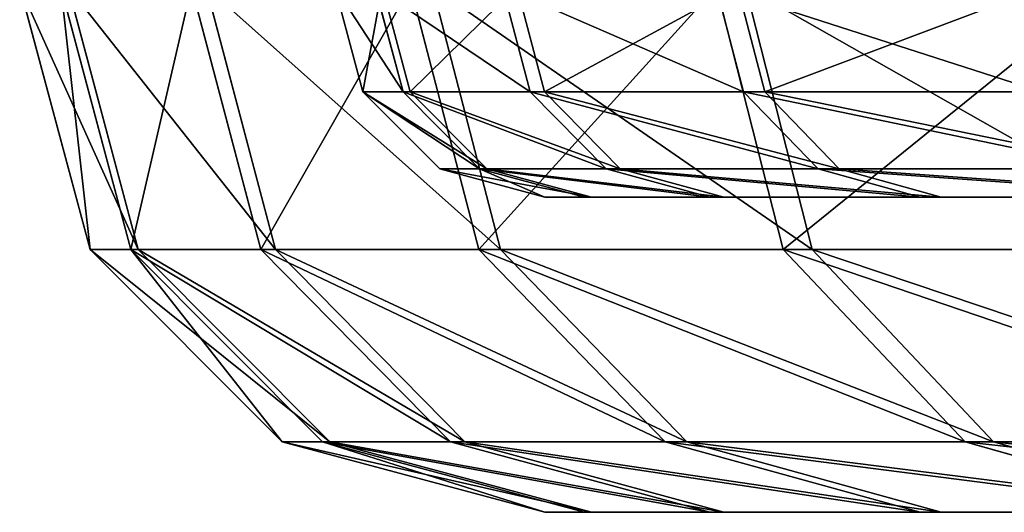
# Model space of a CAD drawing. Extents: x 0 to 230, y 0 to 588.
# Tile 302 of 383: x 78.49 to 82.24, y 557.88 to 559.76. Entities that reach past the tile are written whole.
import ezdxf

# ---------------------------------------------------------------- set-up
doc = ezdxf.new("R2010")
doc.units = 0
doc.header["$LTSCALE"] = 25.4
doc.layers.get('0').update_dxf_attribs({"color": 13, "linetype": 'CONTINUOUS'})

# ---------------------------------------------------------------- blocks, each defined once
blk = doc.blocks.new('VIPER-I-6512-6513_STL_3')
at = {"color": 7}
for p, q in [((-48.9135, 567.6772, 244.6763), (-49.1815, 568.6772, 244.6753)), ((-48.9135, 567.6772, 244.6763), (-49.1815, 568.6772, 244.6753)), ((-48.7576, 567.6772, 248.7836), (-49.0247, 568.6772, 248.8049)), ((-48.7576, 567.6772, 248.7836), (-49.0247, 568.6772, 248.8049)), ((-48.7297, 567.6772, 240.57), (-48.9967, 568.6772, 240.547)), ((-48.7297, 567.6772, 240.57), (-48.9967, 568.6772, 240.547)), ((-48.2631, 567.6772, 252.8641), (-48.5275, 568.6772, 252.9073)), ((-48.2631, 567.6772, 252.8641), (-48.5275, 568.6772, 252.9073)), ((-48.2074, 567.6772, 236.493), (-48.4716, 568.6772, 236.448)), ((-48.2074, 567.6772, 236.493), (-48.4716, 568.6772, 236.448)), ((-47.9815, 568.6772, 244.6794), (-47.8743, 568.2772, 244.6798)), ((-47.9815, 568.6772, 244.6794), (-47.8743, 568.2772, 244.6798)), ((-47.8285, 568.6772, 248.7098), (-47.7217, 568.2772, 248.7013)), ((-47.8285, 568.6772, 248.7098), (-47.7217, 568.2772, 248.7013)), ((-47.8011, 568.6772, 240.6501), (-47.6943, 568.2772, 240.6593)), ((-47.8011, 568.6772, 240.6501), (-47.6943, 568.2772, 240.6593)), ((-47.4332, 567.6772, 256.8898), (-47.6932, 568.6772, 256.9547)), ((-47.4332, 567.6772, 256.8898), (-47.6932, 568.6772, 256.9547)), ((-47.3503, 567.6772, 232.473), (-47.6098, 568.6772, 232.4063)), ((-47.3503, 567.6772, 232.473), (-47.6098, 568.6772, 232.4063)), ((-47.3432, 568.6772, 252.7139), (-47.2374, 568.2772, 252.6966)), ((-47.3432, 568.6772, 252.7139), (-47.2374, 568.2772, 252.6966)), ((-47.2886, 568.6772, 236.6495), (-47.183, 568.2772, 236.6675)), ((-47.2886, 568.6772, 236.6495), (-47.183, 568.2772, 236.6675)), ((-46.5289, 568.6772, 256.6641), (-46.4249, 568.2772, 256.6382)), ((-46.5289, 568.6772, 256.6641), (-46.4249, 568.2772, 256.6382)), ((-46.2738, 567.6772, 260.8333), (-46.5275, 568.6772, 260.9194)), ((-46.2738, 567.6772, 260.8333), (-46.5275, 568.6772, 260.9194)), ((-46.4475, 568.6772, 232.7049), (-46.3437, 568.2772, 232.7315)), ((-46.4475, 568.6772, 232.7049), (-46.3437, 568.2772, 232.7315)), ((-46.1641, 567.6772, 228.5375), (-46.4172, 568.6772, 228.4497)), ((-46.1641, 567.6772, 228.5375), (-46.4172, 568.6772, 228.4497)), ((-47.8743, 568.2772, 244.6798), (-47.6943, 568.2772, 240.6593)), ((-47.7217, 568.2772, 248.7013), (-47.8743, 568.2772, 244.6798)), ((-47.8743, 568.2772, 244.6798), (-47.6943, 568.2772, 240.6593)), ((-47.8743, 568.2772, 244.6798), (-47.5815, 567.9844, 244.6808)), ((-47.8743, 568.2772, 244.6798), (-47.5815, 567.9844, 244.6808)), ((-47.7217, 568.2772, 248.7013), (-47.8743, 568.2772, 244.6798)), ((-47.2374, 568.2772, 252.6966), (-47.7217, 568.2772, 248.7013)), ((-47.7217, 568.2772, 248.7013), (-47.4298, 567.9844, 248.6781)), ((-47.7217, 568.2772, 248.7013), (-47.4298, 567.9844, 248.6781)), ((-47.2374, 568.2772, 252.6966), (-47.7217, 568.2772, 248.7013)), ((-47.6943, 568.2772, 240.6593), (-47.183, 568.2772, 236.6675)), ((-47.6943, 568.2772, 240.6593), (-47.183, 568.2772, 236.6675)), ((-47.6943, 568.2772, 240.6593), (-47.4026, 567.9844, 240.6845)), ((-47.6943, 568.2772, 240.6593), (-47.4026, 567.9844, 240.6845)), ((-46.4249, 568.2772, 256.6382), (-47.2374, 568.2772, 252.6966)), ((-47.2374, 568.2772, 252.6966), (-46.9484, 567.9844, 252.6494)), ((-47.2374, 568.2772, 252.6966), (-46.9484, 567.9844, 252.6494)), ((-46.4249, 568.2772, 256.6382), (-47.2374, 568.2772, 252.6966)), ((-47.183, 568.2772, 236.6675), (-46.3437, 568.2772, 232.7315)), ((-47.183, 568.2772, 236.6675), (-46.3437, 568.2772, 232.7315)), ((-47.183, 568.2772, 236.6675), (-46.8943, 567.9844, 236.7167)), ((-47.183, 568.2772, 236.6675), (-46.8943, 567.9844, 236.7167)), ((-45.2897, 568.2772, 260.4992), (-46.4249, 568.2772, 256.6382)), ((-46.4249, 568.2772, 256.6382), (-46.1408, 567.9844, 256.5672)), ((-46.4249, 568.2772, 256.6382), (-46.1408, 567.9844, 256.5672)), ((-45.2897, 568.2772, 260.4992), (-46.4249, 568.2772, 256.6382)), ((-46.3437, 568.2772, 232.7315), (-45.1823, 568.2772, 228.8783)), ((-46.3437, 568.2772, 232.7315), (-45.1823, 568.2772, 228.8783)), ((-46.3437, 568.2772, 232.7315), (-46.0601, 567.9844, 232.8044)), ((-46.3437, 568.2772, 232.7315), (-46.0601, 567.9844, 232.8044)), ((-47.5815, 567.9844, 244.6808), (-47.4026, 567.9844, 240.6845)), ((-47.4298, 567.9844, 248.6781), (-47.5815, 567.9844, 244.6808)), ((-47.5815, 567.9844, 244.6808), (-47.4026, 567.9844, 240.6845)), ((-47.5815, 567.9844, 244.6808), (-47.1815, 567.8773, 244.6821)), ((-47.5815, 567.9844, 244.6808), (-47.1815, 567.8773, 244.6821)), ((-47.4298, 567.9844, 248.6781), (-47.5815, 567.9844, 244.6808)), ((-46.9484, 567.9844, 252.6494), (-47.4298, 567.9844, 248.6781)), ((-47.4298, 567.9844, 248.6781), (-47.031, 567.8773, 248.6465)), ((-47.4298, 567.9844, 248.6781), (-47.031, 567.8773, 248.6465)), ((-46.9484, 567.9844, 252.6494), (-47.4298, 567.9844, 248.6781)), ((-47.4026, 567.9844, 240.6845), (-46.8943, 567.9844, 236.7167)), ((-47.4026, 567.9844, 240.6845), (-46.8943, 567.9844, 236.7167)), ((-47.4026, 567.9844, 240.6845), (-47.0041, 567.8773, 240.7189)), ((-47.4026, 567.9844, 240.6845), (-47.0041, 567.8773, 240.7189)), ((-46.1408, 567.9844, 256.5672), (-46.9484, 567.9844, 252.6494)), ((-46.9484, 567.9844, 252.6494), (-46.5537, 567.8773, 252.5849)), ((-46.9484, 567.9844, 252.6494), (-46.5537, 567.8773, 252.5849)), ((-46.1408, 567.9844, 256.5672), (-46.9484, 567.9844, 252.6494)), ((-46.8943, 567.9844, 236.7167), (-46.0601, 567.9844, 232.8044)), ((-46.8943, 567.9844, 236.7167), (-46.0601, 567.9844, 232.8044)), ((-46.8943, 567.9844, 236.7167), (-46.5, 567.8773, 236.7839)), ((-46.8943, 567.9844, 236.7167), (-46.5, 567.8773, 236.7839)), ((-45.0125, 567.9844, 260.4051), (-46.1408, 567.9844, 256.5672)), ((-46.1408, 567.9844, 256.5672), (-45.7528, 567.8773, 256.4704)), ((-46.1408, 567.9844, 256.5672), (-45.7528, 567.8773, 256.4704)), ((-45.0125, 567.9844, 260.4051), (-46.1408, 567.9844, 256.5672)), ((-46.0601, 567.9844, 232.8044), (-44.9057, 567.9844, 228.9743)), ((-46.0601, 567.9844, 232.8044), (-44.9057, 567.9844, 228.9743)), ((-46.0601, 567.9844, 232.8044), (-45.6727, 567.8773, 232.9039)), ((-46.0601, 567.9844, 232.8044), (-45.6727, 567.8773, 232.9039)), ((-47.0041, 567.8773, 240.7189), (-47.1815, 567.8773, 244.6821)), ((-47.1815, 567.8773, 244.6821), (-47.031, 567.8773, 248.6465)), ((-47.0041, 567.8773, 240.7189), (-47.1815, 567.8773, 244.6821)), ((-47.1815, 567.8773, 244.6821), (-47.031, 567.8773, 248.6465)), ((-47.031, 567.8773, 248.6465), (-46.5537, 567.8773, 252.5849)), ((-47.031, 567.8773, 248.6465), (-46.5537, 567.8773, 252.5849)), ((-46.5, 567.8773, 236.7839), (-47.0041, 567.8773, 240.7189)), ((-46.5, 567.8773, 236.7839), (-47.0041, 567.8773, 240.7189)), ((-46.5537, 567.8773, 252.5849), (-45.7528, 567.8773, 256.4704)), ((-46.5537, 567.8773, 252.5849), (-45.7528, 567.8773, 256.4704)), ((-45.6727, 567.8773, 232.9039), (-46.5, 567.8773, 236.7839)), ((-45.6727, 567.8773, 232.9039), (-46.5, 567.8773, 236.7839)), ((-45.7528, 567.8773, 256.4704), (-44.6337, 567.8773, 260.2765)), ((-45.7528, 567.8773, 256.4704), (-44.6337, 567.8773, 260.2765)), ((-44.5278, 567.8773, 229.1055), (-45.6727, 567.8773, 232.9039)), ((-44.5278, 567.8773, 229.1055), (-45.6727, 567.8773, 232.9039)), ((-48.7297, 567.6772, 240.57), (-48.9135, 567.6772, 244.6763)), ((-48.9135, 567.6772, 244.6763), (-48.7576, 567.6772, 248.7836)), ((-48.1815, 566.9452, 244.6787), (-48.9135, 567.6772, 244.6763)), ((-48.7297, 567.6772, 240.57), (-48.9135, 567.6772, 244.6763)), ((-48.9135, 567.6772, 244.6763), (-48.7576, 567.6772, 248.7836)), ((-48.1815, 566.9452, 244.6787), (-48.9135, 567.6772, 244.6763)), ((-48.7576, 567.6772, 248.7836), (-48.2631, 567.6772, 252.8641)), ((-48.0279, 566.9452, 248.7257), (-48.7576, 567.6772, 248.7836)), ((-48.7576, 567.6772, 248.7836), (-48.2631, 567.6772, 252.8641)), ((-48.0279, 566.9452, 248.7257), (-48.7576, 567.6772, 248.7836)), ((-48.2074, 567.6772, 236.493), (-48.7297, 567.6772, 240.57)), ((-48.0004, 566.9452, 240.6329), (-48.7297, 567.6772, 240.57)), ((-48.2074, 567.6772, 236.493), (-48.7297, 567.6772, 240.57)), ((-48.0004, 566.9452, 240.6329), (-48.7297, 567.6772, 240.57)), ((-48.2631, 567.6772, 252.8641), (-47.4332, 567.6772, 256.8898)), ((-47.5406, 566.9452, 252.7461), (-48.2631, 567.6772, 252.8641)), ((-48.2631, 567.6772, 252.8641), (-47.4332, 567.6772, 256.8898)), ((-47.5406, 566.9452, 252.7461), (-48.2631, 567.6772, 252.8641)), ((-47.3503, 567.6772, 232.473), (-48.2074, 567.6772, 236.493)), ((-47.4858, 566.9452, 236.6159), (-48.2074, 567.6772, 236.493)), ((-47.3503, 567.6772, 232.473), (-48.2074, 567.6772, 236.493)), ((-47.4858, 566.9452, 236.6159), (-48.2074, 567.6772, 236.493)), ((-47.4332, 567.6772, 256.8898), (-46.2738, 567.6772, 260.8333)), ((-46.723, 566.9452, 256.7126), (-47.4332, 567.6772, 256.8898)), ((-47.4332, 567.6772, 256.8898), (-46.2738, 567.6772, 260.8333)), ((-46.723, 566.9452, 256.7126), (-47.4332, 567.6772, 256.8898)), ((-46.1641, 567.6772, 228.5375), (-47.3503, 567.6772, 232.473)), ((-46.6412, 566.9452, 232.6551), (-47.3503, 567.6772, 232.473)), ((-46.1641, 567.6772, 228.5375), (-47.3503, 567.6772, 232.473)), ((-46.6412, 566.9452, 232.6551), (-47.3503, 567.6772, 232.473)), ((-46.2738, 567.6772, 260.8333), (-44.7927, 567.6772, 264.6675)), ((-45.5806, 566.9452, 260.5979), (-46.2738, 567.6772, 260.8333)), ((-46.2738, 567.6772, 260.8333), (-44.7927, 567.6772, 264.6675)), ((-45.5806, 566.9452, 260.5979), (-46.2738, 567.6772, 260.8333)), ((-44.6569, 567.6772, 224.7135), (-46.1641, 567.6772, 228.5375)), ((-45.4725, 566.9452, 228.7776), (-46.1641, 567.6772, 228.5375)), ((-44.6569, 567.6772, 224.7135), (-46.1641, 567.6772, 228.5375)), ((-45.4725, 566.9452, 228.7776), (-46.1641, 567.6772, 228.5375)), ((-48.0004, 566.9452, 240.6329), (-48.1815, 566.9452, 244.6787)), ((-48.1815, 566.9452, 244.6787), (-48.0279, 566.9452, 248.7257)), ((-47.1815, 566.6772, 244.6821), (-48.1815, 566.9452, 244.6787)), ((-48.0004, 566.9452, 240.6329), (-48.1815, 566.9452, 244.6787)), ((-48.1815, 566.9452, 244.6787), (-48.0279, 566.9452, 248.7257)), ((-47.1815, 566.6772, 244.6821), (-48.1815, 566.9452, 244.6787)), ((-48.0279, 566.9452, 248.7257), (-47.5406, 566.9452, 252.7461)), ((-47.031, 566.6772, 248.6465), (-48.0279, 566.9452, 248.7257)), ((-48.0279, 566.9452, 248.7257), (-47.5406, 566.9452, 252.7461)), ((-47.031, 566.6772, 248.6465), (-48.0279, 566.9452, 248.7257)), ((-47.4858, 566.9452, 236.6159), (-48.0004, 566.9452, 240.6329)), ((-47.0041, 566.6772, 240.7189), (-48.0004, 566.9452, 240.6329)), ((-47.4858, 566.9452, 236.6159), (-48.0004, 566.9452, 240.6329)), ((-47.0041, 566.6772, 240.7189), (-48.0004, 566.9452, 240.6329)), ((-47.5406, 566.9452, 252.7461), (-46.723, 566.9452, 256.7126)), ((-46.5537, 566.6772, 252.5849), (-47.5406, 566.9452, 252.7461)), ((-47.5406, 566.9452, 252.7461), (-46.723, 566.9452, 256.7126)), ((-46.5537, 566.6772, 252.5849), (-47.5406, 566.9452, 252.7461)), ((-46.6412, 566.9452, 232.6551), (-47.4858, 566.9452, 236.6159)), ((-46.5, 566.6772, 236.7839), (-47.4858, 566.9452, 236.6159)), ((-46.6412, 566.9452, 232.6551), (-47.4858, 566.9452, 236.6159)), ((-46.5, 566.6772, 236.7839), (-47.4858, 566.9452, 236.6159)), ((-46.723, 566.9452, 256.7126), (-45.5806, 566.9452, 260.5979)), ((-45.7528, 566.6772, 256.4704), (-46.723, 566.9452, 256.7126)), ((-46.723, 566.9452, 256.7126), (-45.5806, 566.9452, 260.5979)), ((-45.7528, 566.6772, 256.4704), (-46.723, 566.9452, 256.7126)), ((-45.4725, 566.9452, 228.7776), (-46.6412, 566.9452, 232.6551)), ((-45.6727, 566.6772, 232.9039), (-46.6412, 566.9452, 232.6551)), ((-45.4725, 566.9452, 228.7776), (-46.6412, 566.9452, 232.6551)), ((-45.6727, 566.6772, 232.9039), (-46.6412, 566.9452, 232.6551)), ((-45.5806, 566.9452, 260.5979), (-44.1213, 566.9452, 264.3757)), ((-44.6337, 566.6772, 260.2765), (-45.5806, 566.9452, 260.5979)), ((-45.5806, 566.9452, 260.5979), (-44.1213, 566.9452, 264.3757)), ((-44.6337, 566.6772, 260.2765), (-45.5806, 566.9452, 260.5979)), ((-43.9875, 566.9452, 225.0098), (-45.4725, 566.9452, 228.7776)), ((-44.5278, 566.6772, 229.1055), (-45.4725, 566.9452, 228.7776)), ((-43.9875, 566.9452, 225.0098), (-45.4725, 566.9452, 228.7776)), ((-44.5278, 566.6772, 229.1055), (-45.4725, 566.9452, 228.7776)), ((-47.031, 566.6772, 248.6465), (-47.1815, 566.6772, 244.6821)), ((-47.1815, 566.6772, 244.6821), (-47.0041, 566.6772, 240.7189)), ((-47.1815, 566.6772, 244.6821), (-47.0041, 566.6772, 240.7189)), ((-47.031, 566.6772, 248.6465), (-47.1815, 566.6772, 244.6821)), ((-46.5537, 566.6772, 252.5849), (-47.031, 566.6772, 248.6465)), ((-46.5537, 566.6772, 252.5849), (-47.031, 566.6772, 248.6465)), ((-47.0041, 566.6772, 240.7189), (-46.5, 566.6772, 236.7839)), ((-47.0041, 566.6772, 240.7189), (-46.5, 566.6772, 236.7839)), ((-45.7528, 566.6772, 256.4704), (-46.5537, 566.6772, 252.5849)), ((-45.7528, 566.6772, 256.4704), (-46.5537, 566.6772, 252.5849)), ((-46.5, 566.6772, 236.7839), (-45.6727, 566.6772, 232.9039)), ((-46.5, 566.6772, 236.7839), (-45.6727, 566.6772, 232.9039)), ((-44.6337, 566.6772, 260.2765), (-45.7528, 566.6772, 256.4704)), ((-44.6337, 566.6772, 260.2765), (-45.7528, 566.6772, 256.4704)), ((-45.6727, 566.6772, 232.9039), (-44.5278, 566.6772, 229.1055)), ((-45.6727, 566.6772, 232.9039), (-44.5278, 566.6772, 229.1055))]:
    blk.add_line(p, q, dxfattribs=at)
mesh = blk.add_polyface(dxfattribs=at)
corners = [(-49.1815, 568.6772, 244.6753), (-48.7297, 567.6772, 240.57), (-48.9135, 567.6772, 244.6763), (-48.9967, 568.6772, 240.547)]
mesh.append_faces([[corners[k] for k in face] for face in [(0, 1, 2), (1, 0, 3)]], dxfattribs={"vtx0": -1, "color": 7})
mesh = blk.add_polyface(dxfattribs=at)
corners = [(-49.0247, 568.6772, 248.8049), (-48.9135, 567.6772, 244.6763), (-48.7576, 567.6772, 248.7836), (-49.1815, 568.6772, 244.6753)]
mesh.append_faces([[corners[k] for k in face] for face in [(0, 1, 2), (1, 0, 3)]], dxfattribs={"vtx0": -1, "color": 7})
mesh = blk.add_polyface(dxfattribs=at)
corners = [(-48.5275, 568.6772, 252.9073), (-48.7576, 567.6772, 248.7836), (-48.2631, 567.6772, 252.8641), (-49.0247, 568.6772, 248.8049)]
mesh.append_faces([[corners[k] for k in face] for face in [(0, 1, 2), (1, 0, 3)]], dxfattribs={"vtx0": -1, "color": 7})
mesh = blk.add_polyface(dxfattribs=at)
corners = [(-48.9967, 568.6772, 240.547), (-48.2074, 567.6772, 236.493), (-48.7297, 567.6772, 240.57), (-48.4716, 568.6772, 236.448)]
mesh.append_faces([[corners[k] for k in face] for face in [(0, 1, 2), (1, 0, 3)]], dxfattribs={"vtx0": -1, "color": 7})
mesh = blk.add_polyface(dxfattribs=at)
corners = [(-47.6932, 568.6772, 256.9547), (-48.2631, 567.6772, 252.8641), (-47.4332, 567.6772, 256.8898), (-48.5275, 568.6772, 252.9073)]
mesh.append_faces([[corners[k] for k in face] for face in [(0, 1, 2), (1, 0, 3)]], dxfattribs={"vtx0": -1, "color": 7})
mesh = blk.add_polyface(dxfattribs=at)
corners = [(-48.4716, 568.6772, 236.448), (-47.3503, 567.6772, 232.473), (-48.2074, 567.6772, 236.493), (-47.6098, 568.6772, 232.4063)]
mesh.append_faces([[corners[k] for k in face] for face in [(0, 1, 2), (1, 0, 3)]], dxfattribs={"vtx0": -1, "color": 7})
mesh = blk.add_polyface(dxfattribs=at)
corners = [(-47.8011, 568.6772, 240.6501), (-47.8743, 568.2772, 244.6798), (-47.6943, 568.2772, 240.6593), (-47.9815, 568.6772, 244.6794)]
mesh.append_faces([[corners[k] for k in face] for face in [(0, 1, 2), (1, 0, 3)]], dxfattribs={"vtx0": -1, "color": 7})
mesh = blk.add_polyface(dxfattribs=at)
corners = [(-47.9815, 568.6772, 244.6794), (-47.7217, 568.2772, 248.7013), (-47.8743, 568.2772, 244.6798), (-47.8285, 568.6772, 248.7098)]
mesh.append_faces([[corners[k] for k in face] for face in [(0, 1, 2), (1, 0, 3)]], dxfattribs={"vtx0": -1, "color": 7})
mesh = blk.add_polyface(dxfattribs=at)
corners = [(-47.8285, 568.6772, 248.7098), (-47.2374, 568.2772, 252.6966), (-47.7217, 568.2772, 248.7013), (-47.3432, 568.6772, 252.7139)]
mesh.append_faces([[corners[k] for k in face] for face in [(0, 1, 2), (1, 0, 3)]], dxfattribs={"vtx0": -1, "color": 7})
mesh = blk.add_polyface(dxfattribs=at)
corners = [(-47.2886, 568.6772, 236.6495), (-47.6943, 568.2772, 240.6593), (-47.183, 568.2772, 236.6675), (-47.8011, 568.6772, 240.6501)]
mesh.append_faces([[corners[k] for k in face] for face in [(0, 1, 2), (1, 0, 3)]], dxfattribs={"vtx0": -1, "color": 7})
mesh = blk.add_polyface(dxfattribs=at)
corners = [(-46.5275, 568.6772, 260.9194), (-47.4332, 567.6772, 256.8898), (-46.2738, 567.6772, 260.8333), (-47.6932, 568.6772, 256.9547)]
mesh.append_faces([[corners[k] for k in face] for face in [(0, 1, 2), (1, 0, 3)]], dxfattribs={"vtx0": -1, "color": 7})
mesh = blk.add_polyface(dxfattribs=at)
corners = [(-47.6098, 568.6772, 232.4063), (-46.1641, 567.6772, 228.5375), (-47.3503, 567.6772, 232.473), (-46.4172, 568.6772, 228.4497)]
mesh.append_faces([[corners[k] for k in face] for face in [(0, 1, 2), (1, 0, 3)]], dxfattribs={"vtx0": -1, "color": 7})
mesh = blk.add_polyface(dxfattribs=at)
corners = [(-47.3432, 568.6772, 252.7139), (-46.4249, 568.2772, 256.6382), (-47.2374, 568.2772, 252.6966), (-46.5289, 568.6772, 256.6641)]
mesh.append_faces([[corners[k] for k in face] for face in [(0, 1, 2), (1, 0, 3)]], dxfattribs={"vtx0": -1, "color": 7})
mesh = blk.add_polyface(dxfattribs=at)
corners = [(-46.4475, 568.6772, 232.7049), (-47.183, 568.2772, 236.6675), (-46.3437, 568.2772, 232.7315), (-47.2886, 568.6772, 236.6495)]
mesh.append_faces([[corners[k] for k in face] for face in [(0, 1, 2), (1, 0, 3)]], dxfattribs={"vtx0": -1, "color": 7})
mesh = blk.add_polyface(dxfattribs=at)
corners = [(-46.5289, 568.6772, 256.6641), (-45.2897, 568.2772, 260.4992), (-46.4249, 568.2772, 256.6382), (-45.3912, 568.6772, 260.5336)]
mesh.append_faces([[corners[k] for k in face] for face in [(0, 1, 2), (1, 0, 3)]], dxfattribs={"vtx0": -1, "color": 7})
mesh = blk.add_polyface(dxfattribs=at)
corners = [(-45.0384, 568.6772, 264.7743), (-46.2738, 567.6772, 260.8333), (-44.7927, 567.6772, 264.6675), (-46.5275, 568.6772, 260.9194)]
mesh.append_faces([[corners[k] for k in face] for face in [(0, 1, 2), (1, 0, 3)]], dxfattribs={"vtx0": -1, "color": 7})
mesh = blk.add_polyface(dxfattribs=at)
corners = [(-45.2835, 568.6772, 228.8432), (-46.3437, 568.2772, 232.7315), (-45.1823, 568.2772, 228.8783), (-46.4475, 568.6772, 232.7049)]
mesh.append_faces([[corners[k] for k in face] for face in [(0, 1, 2), (1, 0, 3)]], dxfattribs={"vtx0": -1, "color": 7})
mesh = blk.add_polyface(dxfattribs=at)
corners = [(-46.4172, 568.6772, 228.4497), (-44.6569, 567.6772, 224.7135), (-46.1641, 567.6772, 228.5375), (-44.9019, 568.6772, 224.605)]
mesh.append_faces([[corners[k] for k in face] for face in [(0, 1, 2), (1, 0, 3)]], dxfattribs={"vtx0": -1, "color": 7})
mesh = blk.add_polyface(dxfattribs=at)
corners = [(-47.8743, 568.2772, 244.6798), (-47.4026, 567.9844, 240.6845), (-47.6943, 568.2772, 240.6593), (-47.5815, 567.9844, 244.6808)]
mesh.append_faces([[corners[k] for k in face] for face in [(0, 1, 2), (1, 0, 3)]], dxfattribs={"vtx0": -1, "color": 7})
mesh = blk.add_polyface(dxfattribs=at)
corners = [(-47.8743, 568.2772, 244.6798), (-47.4298, 567.9844, 248.6781), (-47.5815, 567.9844, 244.6808), (-47.7217, 568.2772, 248.7013)]
mesh.append_faces([[corners[k] for k in face] for face in [(0, 1, 2), (1, 0, 3)]], dxfattribs={"vtx0": -1, "color": 7})
mesh = blk.add_polyface(dxfattribs=at)
corners = [(-47.7217, 568.2772, 248.7013), (-46.9484, 567.9844, 252.6494), (-47.4298, 567.9844, 248.6781), (-47.2374, 568.2772, 252.6966)]
mesh.append_faces([[corners[k] for k in face] for face in [(0, 1, 2), (1, 0, 3)]], dxfattribs={"vtx0": -1, "color": 7})
mesh = blk.add_polyface(dxfattribs=at)
corners = [(-47.6943, 568.2772, 240.6593), (-46.8943, 567.9844, 236.7167), (-47.183, 568.2772, 236.6675), (-47.4026, 567.9844, 240.6845)]
mesh.append_faces([[corners[k] for k in face] for face in [(0, 1, 2), (1, 0, 3)]], dxfattribs={"vtx0": -1, "color": 7})
mesh = blk.add_polyface(dxfattribs=at)
corners = [(-47.2374, 568.2772, 252.6966), (-46.1408, 567.9844, 256.5672), (-46.9484, 567.9844, 252.6494), (-46.4249, 568.2772, 256.6382)]
mesh.append_faces([[corners[k] for k in face] for face in [(0, 1, 2), (1, 0, 3)]], dxfattribs={"vtx0": -1, "color": 7})
mesh = blk.add_polyface(dxfattribs=at)
corners = [(-47.183, 568.2772, 236.6675), (-46.0601, 567.9844, 232.8044), (-46.3437, 568.2772, 232.7315), (-46.8943, 567.9844, 236.7167)]
mesh.append_faces([[corners[k] for k in face] for face in [(0, 1, 2), (1, 0, 3)]], dxfattribs={"vtx0": -1, "color": 7})
mesh = blk.add_polyface(dxfattribs=at)
corners = [(-46.4249, 568.2772, 256.6382), (-45.0125, 567.9844, 260.4051), (-46.1408, 567.9844, 256.5672), (-45.2897, 568.2772, 260.4992)]
mesh.append_faces([[corners[k] for k in face] for face in [(0, 1, 2), (1, 0, 3)]], dxfattribs={"vtx0": -1, "color": 7})
mesh = blk.add_polyface(dxfattribs=at)
corners = [(-46.3437, 568.2772, 232.7315), (-44.9057, 567.9844, 228.9743), (-45.1823, 568.2772, 228.8783), (-46.0601, 567.9844, 232.8044)]
mesh.append_faces([[corners[k] for k in face] for face in [(0, 1, 2), (1, 0, 3)]], dxfattribs={"vtx0": -1, "color": 7})
mesh = blk.add_polyface(dxfattribs=at)
corners = [(-47.5815, 567.9844, 244.6808), (-47.0041, 567.8773, 240.7189), (-47.4026, 567.9844, 240.6845), (-47.1815, 567.8773, 244.6821)]
mesh.append_faces([[corners[k] for k in face] for face in [(0, 1, 2), (1, 0, 3)]], dxfattribs={"vtx0": -1, "color": 7})
mesh = blk.add_polyface(dxfattribs=at)
corners = [(-47.4298, 567.9844, 248.6781), (-47.1815, 567.8773, 244.6821), (-47.5815, 567.9844, 244.6808), (-47.031, 567.8773, 248.6465)]
mesh.append_faces([[corners[k] for k in face] for face in [(0, 1, 2), (1, 0, 3)]], dxfattribs={"vtx0": -1, "color": 7})
mesh = blk.add_polyface(dxfattribs=at)
corners = [(-47.4298, 567.9844, 248.6781), (-46.5537, 567.8773, 252.5849), (-47.031, 567.8773, 248.6465), (-46.9484, 567.9844, 252.6494)]
mesh.append_faces([[corners[k] for k in face] for face in [(0, 1, 2), (1, 0, 3)]], dxfattribs={"vtx0": -1, "color": 7})
mesh = blk.add_polyface(dxfattribs=at)
corners = [(-47.4026, 567.9844, 240.6845), (-46.5, 567.8773, 236.7839), (-46.8943, 567.9844, 236.7167), (-47.0041, 567.8773, 240.7189)]
mesh.append_faces([[corners[k] for k in face] for face in [(0, 1, 2), (1, 0, 3)]], dxfattribs={"vtx0": -1, "color": 7})
mesh = blk.add_polyface(dxfattribs=at)
corners = [(-46.9484, 567.9844, 252.6494), (-45.7528, 567.8773, 256.4704), (-46.5537, 567.8773, 252.5849), (-46.1408, 567.9844, 256.5672)]
mesh.append_faces([[corners[k] for k in face] for face in [(0, 1, 2), (1, 0, 3)]], dxfattribs={"vtx0": -1, "color": 7})
mesh = blk.add_polyface(dxfattribs=at)
corners = [(-46.8943, 567.9844, 236.7167), (-45.6727, 567.8773, 232.9039), (-46.0601, 567.9844, 232.8044), (-46.5, 567.8773, 236.7839)]
mesh.append_faces([[corners[k] for k in face] for face in [(0, 1, 2), (1, 0, 3)]], dxfattribs={"vtx0": -1, "color": 7})
mesh = blk.add_polyface(dxfattribs=at)
corners = [(-46.1408, 567.9844, 256.5672), (-44.6337, 567.8773, 260.2765), (-45.7528, 567.8773, 256.4704), (-45.0125, 567.9844, 260.4051)]
mesh.append_faces([[corners[k] for k in face] for face in [(0, 1, 2), (1, 0, 3)]], dxfattribs={"vtx0": -1, "color": 7})
mesh = blk.add_polyface(dxfattribs=at)
corners = [(-46.0601, 567.9844, 232.8044), (-44.5278, 567.8773, 229.1055), (-44.9057, 567.9844, 228.9743), (-45.6727, 567.8773, 232.9039)]
mesh.append_faces([[corners[k] for k in face] for face in [(0, 1, 2), (1, 0, 3)]], dxfattribs={"vtx0": -1, "color": 7})
mesh = blk.add_polyface(dxfattribs=at)
corners = [(-2.983, 567.8773, 196.996), (4.9446, 567.8773, 197.0229), (0.9813, 567.8773, 196.8455), (-6.9214, 567.8773, 197.4733), (8.8796, 567.8773, 197.527), (-10.8069, 567.8773, 198.2742), (12.7596, 567.8773, 198.3543), (-14.613, 567.8773, 199.3933), (16.558, 567.8773, 199.4992), (-18.3137, 567.8773, 200.8229), (20.2489, 567.8773, 200.9539), (-21.8837, 567.8773, 202.5531), (23.807, 567.8773, 202.7084), (-25.2986, 567.8773, 204.5723), (27.2081, 567.8773, 204.7507), (-28.5351, 567.8773, 206.8665), (30.429, 567.8773, 207.0669), (-31.5711, 567.8773, 209.4202), (33.4476, 567.8773, 209.6412), (-34.3858, 567.8773, 212.2159), (36.2432, 567.8773, 212.4559), (-36.9601, 567.8773, 215.2345), (38.7969, 567.8773, 215.4919), (-39.2763, 567.8773, 218.4553), (0.913, 567.8773, 216.9454), (-1.5392, 567.8773, 217.5935), (-3.3388, 567.8773, 219.381), (-41.3186, 567.8773, 221.8564), (-4.0036, 567.8773, 221.8287), (-3.3554, 567.8773, 224.2809), (-43.0731, 567.8773, 225.4146), (-1.568, 567.8773, 226.0806), (-44.5278, 567.8773, 229.1055), (0.8797, 567.8773, 226.7453), (41.0912, 567.8773, 218.7284), (3.3608, 567.8773, 217.6102), (5.1482, 567.8773, 219.4098), (43.1104, 567.8773, 222.1433), (5.7964, 567.8773, 221.862), (5.1316, 567.8773, 224.3098), (44.8406, 567.8773, 225.7133), (3.332, 567.8773, 226.0972), (46.2702, 567.8773, 229.414), (-45.6727, 567.8773, 232.9039), (47.3892, 567.8773, 233.2201), (-46.5, 567.8773, 236.7839), (48.1902, 567.8773, 237.1056), (-47.0041, 567.8773, 240.7189), (48.6675, 567.8773, 241.044), (-47.1815, 567.8773, 244.6821), (48.818, 567.8773, 245.0083), (-47.031, 567.8773, 248.6465), (48.6405, 567.8773, 248.9716), (-46.5537, 567.8773, 252.5849), (48.1365, 567.8773, 252.9066), (-45.7528, 567.8773, 256.4704), (47.3091, 567.8773, 256.7866), (-44.6337, 567.8773, 260.2765), (46.1642, 567.8773, 260.585), (-43.2041, 567.8773, 263.9771), (44.7096, 567.8773, 264.2759), (-41.4739, 567.8773, 267.5471), (42.9551, 567.8773, 267.834), (-39.4547, 567.8773, 270.9621), (40.9128, 567.8773, 271.2351), (-37.1605, 567.8773, 274.1986), (38.5966, 567.8773, 274.456), (-34.6068, 567.8773, 277.2346), (36.0223, 567.8773, 277.4745), (-31.8111, 567.8773, 280.0493), (33.2076, 567.8773, 280.2702), (-28.7925, 567.8773, 282.6236), (30.1716, 567.8773, 282.8239), (-25.5717, 567.8773, 284.9398), (26.9351, 567.8773, 285.1182), (-22.1706, 567.8773, 286.9821), (23.5201, 567.8773, 287.1374), (-18.6124, 567.8773, 288.7366), (19.9501, 567.8773, 288.8676), (-14.9215, 567.8773, 290.1913), (16.2495, 567.8773, 290.2971), (-11.1231, 567.8773, 291.3362), (12.4434, 567.8773, 291.4162), (-7.2431, 567.8773, 292.1635), (8.5579, 567.8773, 292.2172), (-3.3081, 567.8773, 292.6675), (4.6195, 567.8773, 292.6945), (0.6551, 567.8773, 292.845)]
mesh.append_faces([[corners[k] for k in face] for face in [(0, 1, 2), (86, 85, 87)]], dxfattribs={"vtx0": -1, "color": 7})
mesh.append_faces([[corners[k] for k in face] for face in [(1, 3, 4), (4, 5, 6), (6, 7, 8), (8, 9, 10), (10, 11, 12), (12, 13, 14), (14, 15, 16), (16, 17, 18), (18, 19, 20), (20, 21, 22), (24, 23, 25), (25, 23, 26), (26, 27, 28), (28, 27, 29), (29, 30, 31), (31, 32, 33), (34, 36, 37), (37, 39, 40), (40, 41, 42), (42, 43, 44), (44, 45, 46), (46, 47, 48), (48, 49, 50), (50, 51, 52), (52, 53, 54), (54, 55, 56), (56, 57, 58), (58, 59, 60), (60, 61, 62), (62, 63, 64), (64, 65, 66), (66, 67, 68), (68, 69, 70), (70, 71, 72), (72, 73, 74), (74, 75, 76), (76, 77, 78), (78, 79, 80), (80, 81, 82), (82, 83, 84), (84, 85, 86)]], dxfattribs={"vtx0": -1, "vtx1": -1, "color": 7})
mesh.append_faces([[corners[k] for k in face] for face in [(22, 23, 24), (42, 33, 32)]], dxfattribs={"vtx0": -1, "vtx1": -1, "vtx2": -1, "color": 7})
mesh.append_faces([[corners[k] for k in face] for face in [(1, 0, 3), (4, 3, 5), (6, 5, 7), (8, 7, 9), (10, 9, 11), (12, 11, 13), (14, 13, 15), (16, 15, 17), (18, 17, 19), (20, 19, 21), (22, 21, 23), (26, 23, 27), (29, 27, 30), (31, 30, 32), (24, 34, 22), (34, 24, 35), (34, 35, 36), (37, 36, 38), (37, 38, 39), (40, 39, 41), (42, 41, 33), (42, 32, 43), (44, 43, 45), (46, 45, 47), (48, 47, 49), (50, 49, 51), (52, 51, 53), (54, 53, 55), (56, 55, 57), (58, 57, 59), (60, 59, 61), (62, 61, 63), (64, 63, 65), (66, 65, 67), (68, 67, 69), (70, 69, 71), (72, 71, 73), (74, 73, 75), (76, 75, 77), (78, 77, 79), (80, 79, 81), (82, 81, 83), (84, 83, 85)]], dxfattribs={"vtx0": -1, "vtx2": -1, "color": 7})
mesh = blk.add_polyface(dxfattribs=at)
corners = [(-48.0004, 566.9452, 240.6329), (-48.9135, 567.6772, 244.6763), (-48.7297, 567.6772, 240.57), (-48.1815, 566.9452, 244.6787)]
mesh.append_faces([[corners[k] for k in face] for face in [(0, 1, 2), (1, 0, 3)]], dxfattribs={"vtx0": -1, "color": 7})
mesh = blk.add_polyface(dxfattribs=at)
corners = [(-48.7576, 567.6772, 248.7836), (-48.1815, 566.9452, 244.6787), (-48.0279, 566.9452, 248.7257), (-48.9135, 567.6772, 244.6763)]
mesh.append_faces([[corners[k] for k in face] for face in [(0, 1, 2), (1, 0, 3)]], dxfattribs={"vtx0": -1, "color": 7})
mesh = blk.add_polyface(dxfattribs=at)
corners = [(-47.5406, 566.9452, 252.7461), (-48.7576, 567.6772, 248.7836), (-48.0279, 566.9452, 248.7257), (-48.2631, 567.6772, 252.8641)]
mesh.append_faces([[corners[k] for k in face] for face in [(0, 1, 2), (1, 0, 3)]], dxfattribs={"vtx0": -1, "color": 7})
mesh = blk.add_polyface(dxfattribs=at)
corners = [(-47.4858, 566.9452, 236.6159), (-48.7297, 567.6772, 240.57), (-48.2074, 567.6772, 236.493), (-48.0004, 566.9452, 240.6329)]
mesh.append_faces([[corners[k] for k in face] for face in [(0, 1, 2), (1, 0, 3)]], dxfattribs={"vtx0": -1, "color": 7})
mesh = blk.add_polyface(dxfattribs=at)
corners = [(-46.723, 566.9452, 256.7126), (-48.2631, 567.6772, 252.8641), (-47.5406, 566.9452, 252.7461), (-47.4332, 567.6772, 256.8898)]
mesh.append_faces([[corners[k] for k in face] for face in [(0, 1, 2), (1, 0, 3)]], dxfattribs={"vtx0": -1, "color": 7})
mesh = blk.add_polyface(dxfattribs=at)
corners = [(-46.6412, 566.9452, 232.6551), (-48.2074, 567.6772, 236.493), (-47.3503, 567.6772, 232.473), (-47.4858, 566.9452, 236.6159)]
mesh.append_faces([[corners[k] for k in face] for face in [(0, 1, 2), (1, 0, 3)]], dxfattribs={"vtx0": -1, "color": 7})
mesh = blk.add_polyface(dxfattribs=at)
corners = [(-45.5806, 566.9452, 260.5979), (-47.4332, 567.6772, 256.8898), (-46.723, 566.9452, 256.7126), (-46.2738, 567.6772, 260.8333)]
mesh.append_faces([[corners[k] for k in face] for face in [(0, 1, 2), (1, 0, 3)]], dxfattribs={"vtx0": -1, "color": 7})
mesh = blk.add_polyface(dxfattribs=at)
corners = [(-45.4725, 566.9452, 228.7776), (-47.3503, 567.6772, 232.473), (-46.1641, 567.6772, 228.5375), (-46.6412, 566.9452, 232.6551)]
mesh.append_faces([[corners[k] for k in face] for face in [(0, 1, 2), (1, 0, 3)]], dxfattribs={"vtx0": -1, "color": 7})
mesh = blk.add_polyface(dxfattribs=at)
corners = [(-44.1213, 566.9452, 264.3757), (-46.2738, 567.6772, 260.8333), (-45.5806, 566.9452, 260.5979), (-44.7927, 567.6772, 264.6675)]
mesh.append_faces([[corners[k] for k in face] for face in [(0, 1, 2), (1, 0, 3)]], dxfattribs={"vtx0": -1, "color": 7})
mesh = blk.add_polyface(dxfattribs=at)
corners = [(-43.9875, 566.9452, 225.0098), (-46.1641, 567.6772, 228.5375), (-44.6569, 567.6772, 224.7135), (-45.4725, 566.9452, 228.7776)]
mesh.append_faces([[corners[k] for k in face] for face in [(0, 1, 2), (1, 0, 3)]], dxfattribs={"vtx0": -1, "color": 7})
mesh = blk.add_polyface(dxfattribs=at)
corners = [(-47.0041, 566.6772, 240.7189), (-48.1815, 566.9452, 244.6787), (-48.0004, 566.9452, 240.6329), (-47.1815, 566.6772, 244.6821)]
mesh.append_faces([[corners[k] for k in face] for face in [(0, 1, 2), (1, 0, 3)]], dxfattribs={"vtx0": -1, "color": 7})
mesh = blk.add_polyface(dxfattribs=at)
corners = [(-47.1815, 566.6772, 244.6821), (-48.0279, 566.9452, 248.7257), (-48.1815, 566.9452, 244.6787), (-47.031, 566.6772, 248.6465)]
mesh.append_faces([[corners[k] for k in face] for face in [(0, 1, 2), (1, 0, 3)]], dxfattribs={"vtx0": -1, "color": 7})
mesh = blk.add_polyface(dxfattribs=at)
corners = [(-46.5537, 566.6772, 252.5849), (-48.0279, 566.9452, 248.7257), (-47.031, 566.6772, 248.6465), (-47.5406, 566.9452, 252.7461)]
mesh.append_faces([[corners[k] for k in face] for face in [(0, 1, 2), (1, 0, 3)]], dxfattribs={"vtx0": -1, "color": 7})
mesh = blk.add_polyface(dxfattribs=at)
corners = [(-46.5, 566.6772, 236.7839), (-48.0004, 566.9452, 240.6329), (-47.4858, 566.9452, 236.6159), (-47.0041, 566.6772, 240.7189)]
mesh.append_faces([[corners[k] for k in face] for face in [(0, 1, 2), (1, 0, 3)]], dxfattribs={"vtx0": -1, "color": 7})
mesh = blk.add_polyface(dxfattribs=at)
corners = [(-45.7528, 566.6772, 256.4704), (-47.5406, 566.9452, 252.7461), (-46.5537, 566.6772, 252.5849), (-46.723, 566.9452, 256.7126)]
mesh.append_faces([[corners[k] for k in face] for face in [(0, 1, 2), (1, 0, 3)]], dxfattribs={"vtx0": -1, "color": 7})
mesh = blk.add_polyface(dxfattribs=at)
corners = [(-45.6727, 566.6772, 232.9039), (-47.4858, 566.9452, 236.6159), (-46.6412, 566.9452, 232.6551), (-46.5, 566.6772, 236.7839)]
mesh.append_faces([[corners[k] for k in face] for face in [(0, 1, 2), (1, 0, 3)]], dxfattribs={"vtx0": -1, "color": 7})
mesh = blk.add_polyface(dxfattribs=at)
corners = [(-44.6337, 566.6772, 260.2765), (-46.723, 566.9452, 256.7126), (-45.7528, 566.6772, 256.4704), (-45.5806, 566.9452, 260.5979)]
mesh.append_faces([[corners[k] for k in face] for face in [(0, 1, 2), (1, 0, 3)]], dxfattribs={"vtx0": -1, "color": 7})
mesh = blk.add_polyface(dxfattribs=at)
corners = [(-44.5278, 566.6772, 229.1055), (-46.6412, 566.9452, 232.6551), (-45.4725, 566.9452, 228.7776), (-45.6727, 566.6772, 232.9039)]
mesh.append_faces([[corners[k] for k in face] for face in [(0, 1, 2), (1, 0, 3)]], dxfattribs={"vtx0": -1, "color": 7})
mesh = blk.add_polyface(dxfattribs=at)
corners = [(-43.2041, 566.6772, 263.9771), (-45.5806, 566.9452, 260.5979), (-44.6337, 566.6772, 260.2765), (-44.1213, 566.9452, 264.3757)]
mesh.append_faces([[corners[k] for k in face] for face in [(0, 1, 2), (1, 0, 3)]], dxfattribs={"vtx0": -1, "color": 7})
mesh = blk.add_polyface(dxfattribs=at)
corners = [(-43.0731, 566.6772, 225.4146), (-45.4725, 566.9452, 228.7776), (-43.9875, 566.9452, 225.0098), (-44.5278, 566.6772, 229.1055)]
mesh.append_faces([[corners[k] for k in face] for face in [(0, 1, 2), (1, 0, 3)]], dxfattribs={"vtx0": -1, "color": 7})
mesh = blk.add_polyface(dxfattribs=at)
corners = [(41.0912, 566.6772, 218.7284), (0.913, 566.6772, 216.9454), (38.7969, 566.6772, 215.4919), (3.3608, 566.6772, 217.6102), (5.1482, 566.6772, 219.4098), (43.1104, 566.6772, 222.1433), (5.7964, 566.6772, 221.862), (5.1316, 566.6772, 224.3098), (44.8406, 566.6772, 225.7133), (3.332, 566.6772, 226.0972), (46.2702, 566.6772, 229.414), (0.8797, 566.6772, 226.7453), (-44.5278, 566.6772, 229.1055), (-45.6727, 566.6772, 232.9039), (47.3892, 566.6772, 233.2201), (-46.5, 566.6772, 236.7839), (48.1902, 566.6772, 237.1056), (-47.0041, 566.6772, 240.7189), (48.6675, 566.6772, 241.044), (-47.1815, 566.6772, 244.6821), (48.818, 566.6772, 245.0083), (-47.031, 566.6772, 248.6465), (48.6405, 566.6772, 248.9716), (-46.5537, 566.6772, 252.5849), (48.1365, 566.6772, 252.9066), (-45.7528, 566.6772, 256.4704), (47.3091, 566.6772, 256.7866), (-44.6337, 566.6772, 260.2765), (46.1642, 566.6772, 260.585), (-43.2041, 566.6772, 263.9771), (44.7096, 566.6772, 264.2759), (-41.4739, 566.6772, 267.5471), (42.9551, 566.6772, 267.834), (-39.4547, 566.6772, 270.9621), (40.9128, 566.6772, 271.2351), (-37.1605, 566.6772, 274.1986), (38.5966, 566.6772, 274.456), (-34.6068, 566.6772, 277.2346), (36.0223, 566.6772, 277.4745), (-31.8111, 566.6772, 280.0493), (33.2076, 566.6772, 280.2702), (-28.7925, 566.6772, 282.6236), (30.1716, 566.6772, 282.8239), (-25.5717, 566.6772, 284.9398), (26.9351, 566.6772, 285.1182), (-22.1706, 566.6772, 286.9821), (23.5201, 566.6772, 287.1374), (-18.6124, 566.6772, 288.7366), (19.9501, 566.6772, 288.8676), (-14.9215, 566.6772, 290.1913), (16.2495, 566.6772, 290.2971), (-11.1231, 566.6772, 291.3362), (12.4434, 566.6772, 291.4162), (-7.2431, 566.6772, 292.1635), (8.5579, 566.6772, 292.2172), (-3.3081, 566.6772, 292.6675), (4.6195, 566.6772, 292.6945), (0.6551, 566.6772, 292.845), (4.9446, 566.6772, 197.0229), (-2.983, 566.6772, 196.996), (0.9813, 566.6772, 196.8455), (-6.9214, 566.6772, 197.4733), (8.8796, 566.6772, 197.527), (-10.8069, 566.6772, 198.2742), (12.7596, 566.6772, 198.3543), (-14.613, 566.6772, 199.3933), (16.558, 566.6772, 199.4992), (-18.3137, 566.6772, 200.8229), (20.2489, 566.6772, 200.9539), (-21.8837, 566.6772, 202.5531), (23.807, 566.6772, 202.7084), (-25.2986, 566.6772, 204.5723), (27.2081, 566.6772, 204.7507), (-28.5351, 566.6772, 206.8665), (30.429, 566.6772, 207.0669), (-31.5711, 566.6772, 209.4202), (33.4476, 566.6772, 209.6412), (-34.3858, 566.6772, 212.2159), (36.2432, 566.6772, 212.4559), (-36.9601, 566.6772, 215.2345), (-39.2763, 566.6772, 218.4553), (-1.5392, 566.6772, 217.5935), (-3.3388, 566.6772, 219.381), (-41.3186, 566.6772, 221.8564), (-4.0036, 566.6772, 221.8287), (-3.3554, 566.6772, 224.2809), (-43.0731, 566.6772, 225.4146), (-1.568, 566.6772, 226.0806)]
mesh.append_faces([[corners[k] for k in face] for face in [(55, 56, 57), (58, 59, 60)]], dxfattribs={"vtx0": -1, "color": 7})
mesh.append_faces([[corners[k] for k in face] for face in [(0, 1, 2), (1, 0, 3), (3, 0, 4), (4, 5, 6), (6, 5, 7), (7, 8, 9), (9, 10, 11), (12, 10, 13), (13, 14, 15), (15, 16, 17), (17, 18, 19), (19, 20, 21), (21, 22, 23), (23, 24, 25), (25, 26, 27), (27, 28, 29), (29, 30, 31), (31, 32, 33), (33, 34, 35), (35, 36, 37), (37, 38, 39), (39, 40, 41), (41, 42, 43), (43, 44, 45), (45, 46, 47), (47, 48, 49), (49, 50, 51), (51, 52, 53), (53, 54, 55), (59, 58, 61), (61, 62, 63), (63, 64, 65), (65, 66, 67), (67, 68, 69), (69, 70, 71), (71, 72, 73), (73, 74, 75), (75, 76, 77), (77, 78, 79), (79, 2, 80), (80, 82, 83), (83, 85, 86), (86, 87, 12)]], dxfattribs={"vtx0": -1, "vtx1": -1, "color": 7})
mesh.append_faces([[corners[k] for k in face] for face in [(11, 10, 12), (80, 2, 1)]], dxfattribs={"vtx0": -1, "vtx1": -1, "vtx2": -1, "color": 7})
mesh.append_faces([[corners[k] for k in face] for face in [(4, 0, 5), (7, 5, 8), (9, 8, 10), (13, 10, 14), (15, 14, 16), (17, 16, 18), (19, 18, 20), (21, 20, 22), (23, 22, 24), (25, 24, 26), (27, 26, 28), (29, 28, 30), (31, 30, 32), (33, 32, 34), (35, 34, 36), (37, 36, 38), (39, 38, 40), (41, 40, 42), (43, 42, 44), (45, 44, 46), (47, 46, 48), (49, 48, 50), (51, 50, 52), (53, 52, 54), (55, 54, 56), (61, 58, 62), (63, 62, 64), (65, 64, 66), (67, 66, 68), (69, 68, 70), (71, 70, 72), (73, 72, 74), (75, 74, 76), (77, 76, 78), (79, 78, 2), (80, 1, 81), (80, 81, 82), (83, 82, 84), (83, 84, 85), (86, 85, 87), (12, 87, 11)]], dxfattribs={"vtx0": -1, "vtx2": -1, "color": 7})
blk = doc.blocks.new('GRUPUJ_1')
at = {"color": 0}
blk.add_blockref('VIPER-I-6512-6513_STL_3', (127.6715, -8.7968, -2.1073), dxfattribs=at)

msp = doc.modelspace()

# ---------------------------------------------------------------- block references
at = {"color": 0}
msp.add_blockref('GRUPUJ_1', (0, 0), dxfattribs=at)

doc.saveas('drawing.dxf')
